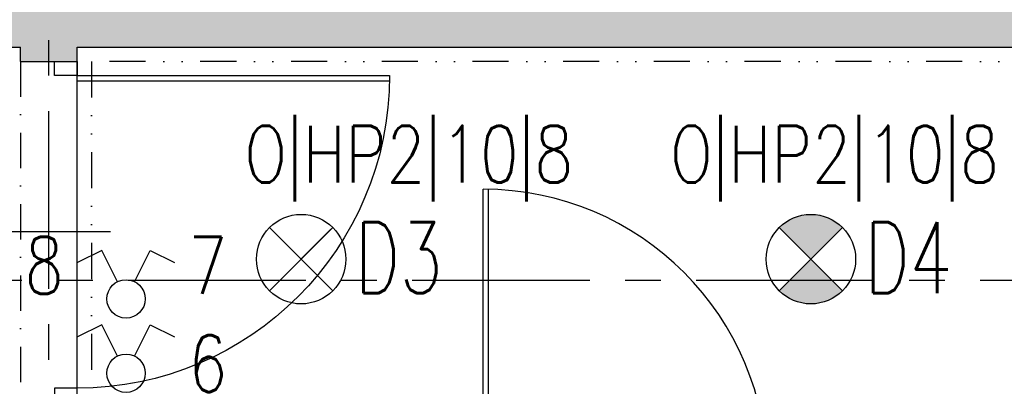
# Model space of a CAD drawing. Extents: x 41755 to 123924, y -112333 to 86187.
# Tile 474 of 582: x 107571 to 107917, y 39253 to 39382. Entities that reach past the tile are written whole.
import ezdxf
from ezdxf.enums import TextEntityAlignment as Align

# ---------------------------------------------------------------- set-up
doc = ezdxf.new("R2010")
doc.units = 0
doc.header["$LTSCALE"] = 50
for name, pattern in [('CENTER', [2, 1.25, -0.25, 0.25, -0.25]), ('DASHDOT', [1, 0.5, -0.25, 0, -0.25]), ('DASHED2', [0.375, 0.25, -0.125]), ('DIVIDE', [31.75, 12.7, -6.35, 0, -6.35, 0, -6.35])]:
    doc.linetypes.add(name, pattern=pattern)
doc.layers.get('0').update_dxf_attribs({"color": 101, "linetype": 'CONTINUOUS'})
for name, color, linetype in [('Drz---drzwi', 5, 'CONTINUOUS'), ('E-90', 6, 'CONTINUOUS'), ('E35', 6, 'CONTINUOUS'), ('Os-osie glowne', 1, 'CENTER'), ('Sc-beton', 7, 'CONTINUOUS'), ('Sc-beton-hatch', 86, 'CONTINUOUS'), ('Sc-nadproza kon', 5, 'DASHED2'), ('Suf-widok', 8, 'CONTINUOUS')]:
    doc.layers.add(name, color=color, linetype=linetype)
doc.styles.add('ROMANS', font='romans', dxfattribs={"width": 0.85})

# ---------------------------------------------------------------- blocks, each defined once
blk = doc.blocks.new('_GJKHGJ')
at = {"ltscale": 25}
for p, q in [((-8, -5), (-8, 0)), ((-8, 0), (-8, -5)), ((0, 0), (-8, 0)), ((0, -5), (0, 0)), ((0, -5), (0, 0)), ((-8, -115), (-7.999999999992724, -4.999999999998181)), ((-8, -5), (0, -5)), ((-19.69999999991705, -60), (28.89999999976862, -60)), ((-8, -115), (0, -115)), ((-8, -120), (-8, -115)), ((0, -115), (0, -120)), ((0, -115), (0, -120)), ((0, -120), (-8, -120))]:
    blk.add_line(p, q, dxfattribs=at)
at = {"ltscale": 7}
for p, q in [((-8, -5), (-118, -4.999999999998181)), ((-8, -6.799999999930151), (-117.985271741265, -6.799999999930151))]:
    blk.add_line(p, q, dxfattribs=at)
blk.add_arc((-8, -5), 110, 180, 270)
blk = doc.blocks.new('_FKJHKH')
at = {"ltscale": 7}
for p, q in [((5, 8), (5.000000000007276, 108)), ((6.799999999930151, 8), (6.799999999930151, 107.9837986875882))]:
    blk.add_line(p, q, dxfattribs=at)
at = {"ltscale": 25}
for p, q in [((55.00000000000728, 19.69999999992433), (55.00000000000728, -28.89999999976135)), ((5, 8), (0, 8)), ((0, 8), (5, 8)), ((0, 0), (0, 8)), ((105.0000000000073, 8), (5, 8)), ((5, 8), (5, 0)), ((105.0000000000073, 8), (105.0000000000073, 0)), ((110.0000000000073, 8), (105.0000000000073, 8)), ((110.0000000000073, 0), (110.0000000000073, 8)), ((5, 0), (0, 0)), ((5, 0), (0, 0)), ((105.0000000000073, 0), (110.0000000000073, 0)), ((105.0000000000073, 0), (110.0000000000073, 0))]:
    blk.add_line(p, q, dxfattribs=at)
blk.add_arc((5, 8), 100, 0, 90)

msp = doc.modelspace()

# ---------------------------------------------------------------- hatches: boundary and pattern name
at = {"layer": 'E35'}
h = msp.add_hatch(color=256, dxfattribs=at)
edge = h.paths.add_edge_path()
edge.add_line((107849.341002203, 39297.35851348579), (107838.2040703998, 39308.49544528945))
edge.add_ellipse((107849.3410022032, 39297.35851348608), major_axis=(11.1369318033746, -11.13693180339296), ratio=1, start_angle=90.00000000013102, end_angle=180.0000000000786, ccw=False)
edge.add_line((107860.4779340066, 39308.49544528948), (107849.341002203, 39297.35851348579))
edge = h.paths.add_edge_path()
edge.add_line((107838.2040703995, 39286.2215816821), (107849.341002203, 39297.35851348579))
edge.add_line((107849.341002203, 39297.35851348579), (107860.4779340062, 39286.22158168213))
edge.add_ellipse((107849.3410022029, 39297.35851348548), major_axis=(11.13693180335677, -11.13693180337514), ratio=1, start_angle=-89.99999999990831, end_angle=1.1789325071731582e-10, ccw=False)
at = {"layer": 'Sc-beton-hatch'}
h = msp.add_hatch(dxfattribs=at)
h.set_pattern_fill('ANSI33', color=256, angle=-1.272221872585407e-14, style=0)
h.set_pattern_definition([(44.99999999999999, (48983.41854682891, 565.4779691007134), (-4.490128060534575, 4.490128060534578), []), (44.99999999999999, (48987.90867682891, 565.4779691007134), (-4.490128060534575, 4.490128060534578), [3.175, -1.5875])])
h.paths.add_polyline_path([(106750.966002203, 40291.94990531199), (106750.966002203, 40276.94990531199), (106800.966002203, 40276.94990531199), (106800.966002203, 40254.44990531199), (106820.966002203, 40254.44990531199), (106820.966002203, 40271.94990531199), (107230.966002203, 40271.94990531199), (107230.966002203, 40291.94990531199)])
h.paths.add_polyline_path([(107730.9660022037, 40271.94990531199), (107730.9660022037, 40291.94990531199), (107310.9660022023, 40291.94990531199), (107310.9660022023, 40271.94990531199)])
h.paths.add_polyline_path([(107810.966002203, 40291.94990531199), (107810.966002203, 40271.94990531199), (108220.966002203, 40271.94990531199), (108220.966002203, 40254.44990531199), (108240.966002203, 40254.44990531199), (108240.966002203, 40276.94990531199), (108290.9660022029, 40276.94990531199), (108290.966002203, 40291.94990531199)])
h.paths.add_polyline_path([(107415.966002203, 40156.949905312), (107390.966002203, 40156.94990531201), (107390.9660022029, 40106.94990531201), (107415.966002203, 40106.94990531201)])
h.paths.add_polyline_path([(107487.966002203, 39611.94990531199), (107487.966002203, 39631.94990531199), (107433.966002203, 39631.94990531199), (107433.966002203, 39611.94990531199)])
h.paths.add_polyline_path([(108320.966002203, 40121.94990531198), (108320.966002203, 39631.94990531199), (108298.966002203, 39631.94990531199), (108298.966002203, 39611.94990531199), (108320.966002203, 39611.94990531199), (108320.966002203, 39568.94990531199), (108340.966002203, 39568.94990531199), (108340.966002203, 40141.949905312), (108240.966002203, 40141.94990531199), (108240.966002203, 40159.44990531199), (108220.966002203, 40159.44990531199), (108220.966002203, 40121.949905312)])
h.paths.add_polyline_path([(108640.9660022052, 40121.94990531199), (108640.9660022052, 40141.94990531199), (108342.966002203, 40141.94990531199), (108342.966002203, 39568.94990531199), (108362.966002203, 39568.94990531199), (108362.966002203, 39611.94990531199), (108690.9660022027, 39611.94990531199), (108690.9660022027, 39631.94990531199), (108362.966002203, 39631.94990531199), (108362.966002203, 40121.949905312)])
h.paths.add_polyline_path([(107799.9659959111, 39631.94990531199), (107799.9659959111, 39611.94990531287), (108238.966002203, 39611.94990531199), (108238.966002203, 39631.94990531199)])
h.paths.add_polyline_path([(107537.966002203, 39391.94990531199), (107537.966002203, 39371.949905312), (107570.966002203, 39371.949905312), (107570.966002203, 39366.94990531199), (107590.966002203, 39366.94990531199), (107590.966002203, 39371.94990531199), (108340.966002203, 39371.94990531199), (108340.966002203, 39433.94990531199), (108320.966002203, 39433.94990531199), (108320.966002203, 39391.94990531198)])
h.paths.add_polyline_path([(108362.966002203, 39391.94990531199), (108362.966002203, 39433.94990531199), (108342.966002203, 39433.94990531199), (108342.966002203, 39371.94990531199), (108740.9660022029, 39371.94990531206), (108740.9660022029, 39391.94990531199)])

# ---------------------------------------------------------------- linework, layer by layer
at = {"layer": 'E35'}
for p, q in [((107658.7040703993, 39308.49544528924), (107680.9779340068, 39286.22158168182)), ((107658.7040703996, 39286.22158168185), (107680.9779340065, 39308.49544528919)), ((107860.4779340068, 39308.49544528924), (107838.2040703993, 39286.22158168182)), ((107860.4779340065, 39286.22158168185), (107838.2040703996, 39308.49544528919)), ((107599.6100923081, 39300.44999413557), (107591.0744252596, 39296.17595762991)), ((107605.135965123, 39289.41428809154), (107599.6100923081, 39300.44999413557)), ((107611.1803655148, 39289.41428809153), (107616.7062383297, 39300.44999413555)), ((107616.7062383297, 39300.44999413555), (107625.2419053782, 39296.17595762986)), ((107599.6100923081, 39274.29482397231), (107591.0744252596, 39270.02078746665)), ((107605.135965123, 39263.25911792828), (107599.6100923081, 39274.29482397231)), ((107611.1803655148, 39263.25911792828), (107616.7062383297, 39274.29482397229)), ((107616.7062383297, 39274.29482397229), (107625.2419053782, 39270.02078746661))]:
    msp.add_line(p, q, dxfattribs=at)
at = {"layer": 'E35', "linetype": 'Continuous', "ltscale": 0.3}
msp.add_line((107659.341002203, 39286.85851348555), (107680.3410022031, 39307.85851348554), dxfattribs=at)
at = {"layer": 'E35'}
for centre, radius in [((107669.841002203, 39297.35851348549), 15.74999999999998), ((107849.341002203, 39297.35851348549), 15.74999999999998), ((107608.1581653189, 39283.37866003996), 6.750000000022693), ((107608.1581653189, 39257.22348987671), 6.750000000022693)]:
    msp.add_circle(centre, radius, dxfattribs=at)
at = {"layer": 'Os-osie glowne'}
for points in [[(107580.966002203, 34586.94990531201), (107580.966002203, 40563.94990531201)], [(99508.96600221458, 39289.94990531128), (111775.9660027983, 39289.94990531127)]]:
    msp.add_lwpolyline(points, dxfattribs=at)
at = {"layer": 'Sc-beton'}
for points in [[(107537.966002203, 39371.94990531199), (107570.966002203, 39371.94990531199)], [(107570.966002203, 39366.94990531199), (107570.966002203, 39371.94990531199)], [(107590.966002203, 39371.94990531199), (108340.966002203, 39371.94990531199)], [(107590.966002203, 39366.94990531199), (107590.966002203, 39371.94990531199)], [(107570.966002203, 39366.94990531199), (107590.966002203, 39366.94990531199)]]:
    msp.add_lwpolyline(points, dxfattribs=at)
at = {"layer": 'Sc-nadproza kon', "linetype": 'DASHDOT', "ltscale": 0.5}
msp.add_lwpolyline([(107570.966002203, 39366.94990531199), (107570.966002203, 39246.94990531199)], dxfattribs=at)
at = {"layer": 'Suf-widok', "linetype": 'DIVIDE', "ltscale": 0.02}
msp.add_lwpolyline([(107595.966002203, 39366.94990531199), (107595.966002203, 39246.94990531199), (107723.966002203, 39246.949905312), (107723.966002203, 39226.949905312), (107920.966002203, 39226.94990531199), (107920.966002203, 39020.94990531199), (108237.966002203, 39020.94990531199), (108237.966002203, 39226.94990531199), (108317.966002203, 39226.94990531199), (108317.966002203, 39366.94990531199)], close=True, dxfattribs=at)

# ---------------------------------------------------------------- block references
at = {"layer": 'Drz---drzwi', "xscale": -1}
msp.add_blockref('_GJKHGJ', (107582.966002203, 39366.94990531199), dxfattribs=at)
at = {"layer": 'Drz---drzwi'}
msp.add_blockref('_FKJHKH', (107728.966002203, 39213.949905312), dxfattribs=at)

# ---------------------------------------------------------------- texts
at = {"layer": 'E-90', "style": 'ROMANS', "width": 0.8}
for s, rotation, p in [('O|HP2|10|8', 3.335040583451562e-09, (107707.7377991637, 39332.86980494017)), ('O|HP2|10|8', 3.335040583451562e-09, (107857.6688568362, 39332.86980494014)), ('8', 359.9999999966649, (107579.3047610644, 39295.16583374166, -1.999999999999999)), ('7', 3.335040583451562e-09, (107637.0115695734, 39295.16583374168, -1.999999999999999)), ('6', 3.335040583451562e-09, (107637.0115696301, 39260.57486640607))]:
    msp.add_text(s, height=20, rotation=rotation, dxfattribs=at).set_placement(p, align=Align.MIDDLE)
at = {"layer": 'E35', "style": 'ROMANS', "width": 0.7}
for s, p in [('D3', (107704.2042331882, 39297.926128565)), ('D4', (107883.7042331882, 39297.92612856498))]:
    msp.add_text(s, height=25, dxfattribs=at).set_placement(p, align=Align.MIDDLE)

doc.saveas('drawing.dxf')
